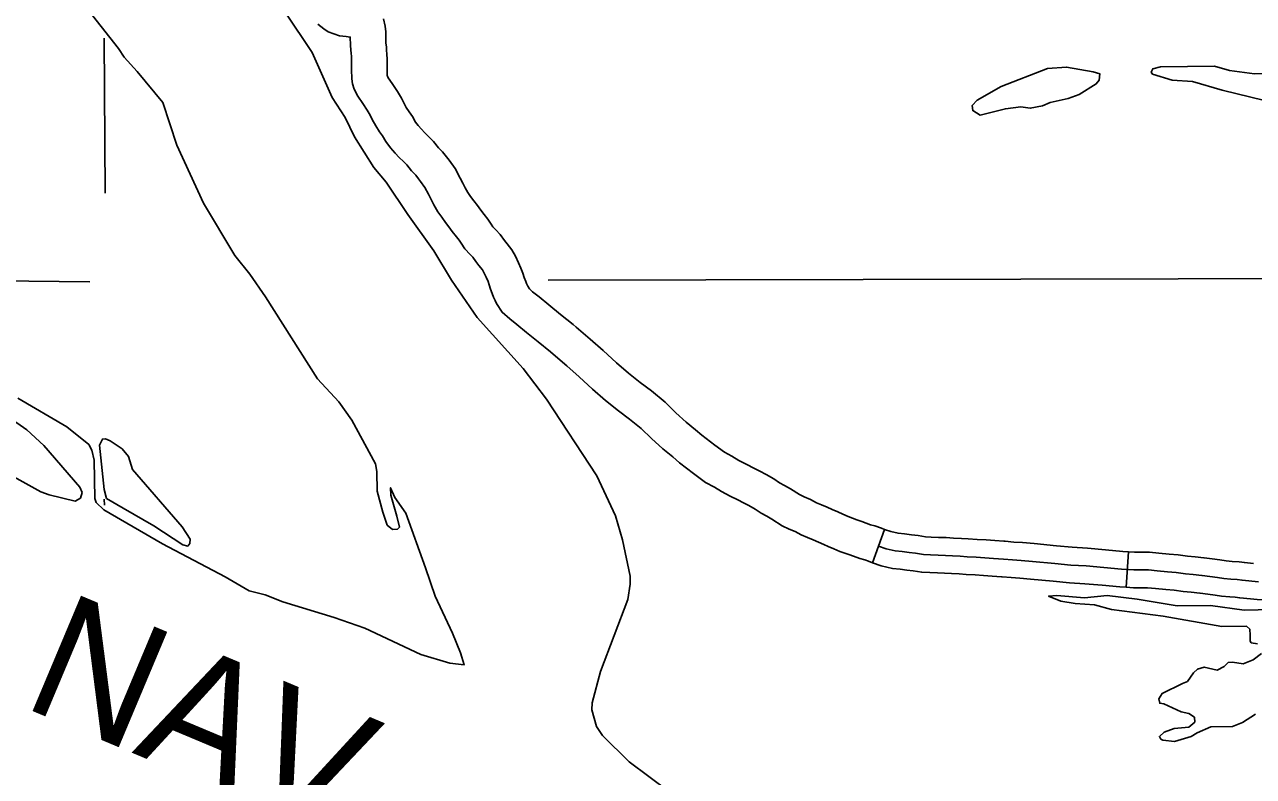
# Model space of a CAD drawing. Extents: x -19 to 366, y -4 to 359.
# Drawn here: x 162.109 to 163.091, y 178.594 to 179.195 of the extents above; entities that cross this region are included whole.
import ezdxf

# ---------------------------------------------------------------- set-up
doc = ezdxf.new("R2010")
doc.units = 0
for name, color, linetype in [('Level 30', 7, 'Continuous'), ('Level 35', 7, 'Continuous'), ('Level 45', 7, 'Continuous'), ('Level 46', 7, 'Continuous'), ('Level 5', 7, 'Continuous'), ('Level 60', 7, 'Continuous'), ('Level 9', 7, 'Continuous')]:
    doc.layers.add(name, color=color, linetype=linetype)

msp = doc.modelspace()

# ---------------------------------------------------------------- linework, layer by layer
at = {"layer": 'Level 35'}
for points in [[(162.92672, 179.15959), (162.88963, 179.14526), (162.8703, 179.13429), (162.86639, 179.13004), (162.86684, 179.12607), (162.87278, 179.12238), (162.89297, 179.12749), (162.90526, 179.12904), (162.91286, 179.12785), (162.92249, 179.12973), (162.9287, 179.1325)], [(162.92672, 179.15959), (162.94186, 179.16082), (162.96296, 179.15702), (162.9683, 179.15541), (162.968, 179.15047), (162.96559, 179.14739), (162.9519, 179.13899), (162.94324, 179.1358), (162.9287, 179.1325)], [(163.14872, 179.15583), (163.09206, 179.15537), (163.07211, 179.15805), (163.05992, 179.16143), (163.01691, 179.16103), (163.01068, 179.1594), (163.0094, 179.15672), (163.01057, 179.15504), (163.02619, 179.15039), (163.0425, 179.14935), (163.06612, 179.14238), (163.1, 179.13408), (163.11957, 179.1312), (163.13779, 179.12983), (163.15592, 179.13376), (163.16822, 179.13493), (163.21187, 179.13117)], [(162.16923, 178.85864), (162.17162, 178.86342), (162.17408, 178.86366), (162.17789, 178.86202), (162.18748, 178.85555), (162.19232, 178.84957), (162.19553, 178.839), (162.23536, 178.79323), (162.24159, 178.78348), (162.24146, 178.77987), (162.23979, 178.77794), (162.23579, 178.77882), (162.21279, 178.79415), (162.18829, 178.80813), (162.17489, 178.81605), (162.17287, 178.82322)], [(162.17287, 178.82322), (162.16923, 178.85864)], [(163.10616, 178.72717), (163.08381, 178.72658), (163.05683, 178.73045), (163.03011, 178.73016), (162.99837, 178.73547), (162.97425, 178.73845), (162.95609, 178.73641), (162.93407, 178.73848), (162.92745, 178.73798), (162.93719, 178.73379), (162.94878, 178.73211), (162.96415, 178.73087), (162.97785, 178.72732), (163.01888, 178.72199), (163.06584, 178.71373), (163.08554, 178.7139), (163.08824, 178.71148), (163.08851, 178.70674), (163.0884, 178.702), (163.08937, 178.70069), (163.09432, 178.69964)], [(163.09748, 178.69191), (163.09093, 178.68686)], [(163.09093, 178.68686), (163.08284, 178.68368), (163.07448, 178.68505), (163.07107, 178.6848), (163.06771, 178.6817), (163.06208, 178.67875), (163.0518, 178.68122), (163.04633, 178.67942), (163.04335, 178.6767), (163.03835, 178.66959), (163.0344, 178.668), (163.01824, 178.66012), (163.01547, 178.6559), (163.01628, 178.65231), (163.01952, 178.6518), (163.03346, 178.64541), (163.03955, 178.64419), (163.04396, 178.64105), (163.0444, 178.63726), (163.03954, 178.63319), (163.02781, 178.63203), (163.01971, 178.62922), (163.01598, 178.62574), (163.01715, 178.62367), (163.01887, 178.62276), (163.02818, 178.6216), (163.04138, 178.62582), (163.04606, 178.62875), (163.05697, 178.6335), (163.07441, 178.63382), (163.0825, 178.637), (163.09281, 178.64345)]]:
    msp.add_lwpolyline(points, dxfattribs=at)
at = {"layer": 'Level 45'}
for p, q in [((162.78693, 178.76445), (162.79633, 178.79126)), ((162.98951, 178.74499), (162.99134, 178.77334))]:
    msp.add_line(p, q, dxfattribs=at)
for points in [[(162.79633, 178.79126), (162.80149, 178.78945), (162.80719, 178.7882), (162.8123, 178.78772), (162.81799, 178.78691), (162.82323, 178.78629), (162.82917, 178.78529), (162.83379, 178.78506), (162.83962, 178.78486), (162.84576, 178.78466), (162.85144, 178.78431), (162.85778, 178.78398), (162.86335, 178.78358), (162.87035, 178.78323), (162.87759, 178.78279), (162.8845, 178.78224), (162.89169, 178.78178)], [(162.89169, 178.78178), (162.89267, 178.78172), (162.8996, 178.7811), (162.90664, 178.78068), (162.91585, 178.77984), (162.93382, 178.77804), (162.94635, 178.77693), (162.95857, 178.77616), (162.97294, 178.77498), (162.98676, 178.77364), (162.99134, 178.77334)], [(162.79163, 178.77785), (162.79761, 178.77575), (162.805, 178.77414), (162.81063, 178.77361), (162.81615, 178.77283), (162.82121, 178.77222), (162.82764, 178.77115), (162.83319, 178.77087), (162.83914, 178.77067), (162.84509, 178.77047), (162.85064, 178.77013), (162.8569, 178.76981), (162.86248, 178.7694), (162.86957, 178.76905), (162.87659, 178.76862), (162.88348, 178.76807), (162.89159, 178.76755), (162.89855, 178.76694), (162.90557, 178.76651), (162.9145, 178.7657), (162.93248, 178.7639), (162.94528, 178.76277), (162.95755, 178.76199), (162.97167, 178.76083), (162.98561, 178.75948), (162.99567, 178.75883), (162.99825, 178.75884), (163.00735, 178.7588), (163.01426, 178.75812), (163.02243, 178.75741), (163.02946, 178.75674), (163.03674, 178.75575), (163.04296, 178.75511), (163.04992, 178.75434), (163.05011, 178.75432), (163.05639, 178.75356), (163.0624, 178.75285), (163.06749, 178.75205), (163.07319, 178.75153), (163.07812, 178.7513), (163.08205, 178.75059), (163.09516, 178.74946)], [(162.99134, 178.77334), (162.99609, 178.77303), (162.99825, 178.77305), (163.00808, 178.773), (163.01557, 178.77226), (163.02372, 178.77156), (163.03109, 178.77085), (163.03841, 178.76986), (163.04447, 178.76924), (163.05147, 178.76846), (163.05173, 178.76843), (163.05807, 178.76766), (163.06433, 178.76692), (163.06924, 178.76616), (163.07418, 178.7657), (163.07972, 178.76544), (163.08392, 178.76469), (163.09112, 178.76407)], [(162.78693, 178.76445), (162.79373, 178.76206), (162.80282, 178.76008), (162.80897, 178.7595), (162.8143, 178.75874), (162.8192, 178.75816), (162.82611, 178.757), (162.83259, 178.75668), (162.83866, 178.75647), (162.84441, 178.75628), (162.84984, 178.75594), (162.85603, 178.75563), (162.86161, 178.75522), (162.86879, 178.75486), (162.8756, 178.75445), (162.88246, 178.7539), (162.88988, 178.75343)], [(162.88989, 178.75343), (162.89051, 178.75339), (162.8975, 178.75277), (162.9045, 178.75235), (162.91315, 178.75156), (162.93114, 178.74976), (162.9442, 178.7486), (162.95652, 178.74782), (162.9704, 178.74669), (162.98447, 178.74532), (162.98951, 178.74499)], [(162.98951, 178.74499), (162.99526, 178.74462), (162.99826, 178.74464), (163.00662, 178.74459), (163.01296, 178.74397), (163.02114, 178.74327), (163.02783, 178.74262), (163.03506, 178.74165), (163.04145, 178.74099), (163.04837, 178.74022), (163.0485, 178.74021), (163.0547, 178.73945), (163.06047, 178.73877), (163.06574, 178.73795), (163.0722, 178.73735), (163.07652, 178.73715), (163.08018, 178.73649), (163.08868, 178.73576)], [(163.08868, 178.73576), (163.09419, 178.73529), (163.10209, 178.73489), (163.10762, 178.73442), (163.11512, 178.73411), (163.12103, 178.73385), (163.12742, 178.73358), (163.13388, 178.73351), (163.13673, 178.73347), (163.14247, 178.73332), (163.14961, 178.7334), (163.15531, 178.73351), (163.16264, 178.73348), (163.16376, 178.73345), (163.18118, 178.73334), (163.18641, 178.73314), (163.18896, 178.73299)]]:
    msp.add_lwpolyline(points, dxfattribs=at)
at = {"layer": 'Level 46'}
for points in [[(162.34364, 179.19519), (162.34601, 179.19326), (162.34846, 179.19125), (162.35181, 179.18894), (162.36098, 179.18586), (162.36635, 179.18524), (162.36954, 179.18485), (162.36973, 179.1782), (162.37017, 179.17429), (162.37031, 179.1719), (162.37057, 179.16937), (162.3707, 179.16643), (162.37063, 179.16278), (162.37061, 179.15896), (162.37084, 179.15129), (162.37149, 179.14747), (162.37267, 179.14304), (162.37561, 179.13758), (162.37952, 179.1318), (162.38314, 179.12626), (162.38541, 179.12237), (162.38716, 179.11888), (162.39001, 179.11374), (162.39304, 179.10915), (162.39522, 179.10596), (162.39804, 179.10119), (162.4017, 179.09617), (162.4054, 179.09203), (162.40872, 179.08845), (162.41219, 179.08525), (162.41478, 179.08263), (162.41856, 179.0778), (162.42189, 179.07428), (162.42411, 179.07159), (162.42571, 179.06946), (162.42923, 179.06463), (162.43212, 179.05923), (162.43385, 179.05555), (162.43629, 179.05067), (162.4395, 179.04522)], [(162.39619, 179.19941), (162.39757, 179.19361), (162.39788, 179.18909), (162.39793, 179.18572), (162.3981, 179.18022), (162.39849, 179.17671), (162.39864, 179.17417), (162.39892, 179.17141), (162.39911, 179.16677), (162.39904, 179.16246), (162.39902, 179.15932), (162.39918, 179.1541), (162.39927, 179.15356), (162.39994, 179.15231), (162.40317, 179.14755), (162.40733, 179.14119), (162.41041, 179.13589), (162.41228, 179.13215), (162.41433, 179.12847), (162.41662, 179.12499), (162.41919, 179.12124), (162.4218, 179.11682), (162.42382, 179.11405), (162.42639, 179.11117), (162.42879, 179.10859), (162.43195, 179.10567), (162.43615, 179.10142), (162.4401, 179.09636), (162.44318, 179.09312), (162.44645, 179.08915), (162.44856, 179.08634), (162.45334, 179.07978), (162.45751, 179.072), (162.45942, 179.06794), (162.46127, 179.06423), (162.4634, 179.06061)], [(162.4634, 179.06061), (162.46565, 179.05741), (162.46834, 179.05381), (162.47125, 179.0501), (162.4738, 179.04641), (162.47668, 179.04286), (162.47946, 179.03933), (162.48223, 179.03529), (162.48359, 179.03303), (162.48592, 179.0307), (162.4894, 179.02695), (162.49286, 179.02227), (162.49489, 179.01949), (162.49858, 179.01483), (162.5016, 179.00975), (162.50404, 179.00441), (162.5059, 179.00016), (162.50748, 178.99608), (162.5086, 178.99259), (162.50976, 178.98952), (162.51039, 178.98772), (162.51107, 178.9863), (162.51141, 178.98555), (162.51274, 178.98353), (162.5153, 178.98127), (162.5206, 178.9771), (162.52834, 178.97072), (162.53768, 178.96308), (162.54755, 178.95508), (162.55013, 178.9529), (162.56127, 178.94344), (162.57163, 178.93424), (162.58226, 178.92435), (162.59178, 178.91602), (162.60112, 178.90855), (162.61017, 178.90194), (162.62107, 178.89299), (162.62975, 178.88446), (162.63792, 178.87707), (162.64551, 178.87087), (162.65057, 178.86645), (162.66095, 178.85856), (162.66854, 178.85288), (162.67441, 178.84979), (162.68014, 178.84644), (162.68628, 178.84313), (162.69199, 178.84027), (162.69672, 178.83785), (162.70185, 178.83521), (162.70804, 178.83157), (162.71257, 178.82857), (162.71653, 178.82645), (162.72125, 178.82361), (162.72842, 178.81913), (162.73211, 178.81735), (162.73739, 178.8151), (162.74204, 178.81259), (162.74598, 178.81093), (162.75065, 178.80889), (162.7547, 178.80713), (162.75903, 178.80538), (162.7632, 178.80349), (162.76747, 178.80157), (162.77073, 178.80012), (162.7744, 178.79897), (162.77824, 178.79763), (162.78533, 178.79501), (162.78872, 178.79411), (162.79403, 178.79235), (162.79633, 178.79126)], [(162.4395, 179.04522), (162.44264, 179.04074), (162.44577, 179.03655), (162.44838, 179.03322), (162.45106, 179.02935), (162.45448, 179.02513), (162.45657, 179.02248), (162.45831, 179.01995), (162.46104, 179.01539), (162.46549, 179.01096), (162.46749, 179.00881), (162.46996, 179.00545), (162.47227, 179.00229), (162.47513, 178.99868), (162.47639, 178.99655), (162.47811, 178.99279), (162.47965, 178.9893), (162.48068, 178.98663), (162.48176, 178.98323), (162.48306, 178.97981), (162.48409, 178.97685), (162.48533, 178.97428), (162.48646, 178.97179), (162.49108, 178.96476), (162.49709, 178.95944), (162.50279, 178.95496), (162.51031, 178.94877), (162.51975, 178.94105), (162.52944, 178.93319), (162.53177, 178.93122), (162.54264, 178.92199), (162.55252, 178.91321), (162.56323, 178.90326), (162.57354, 178.89423), (162.58386, 178.88598), (162.59276, 178.87947), (162.60207, 178.87183), (162.61026, 178.86379), (162.61938, 178.85552), (162.62718, 178.84916), (162.63262, 178.84441), (162.64385, 178.83588), (162.65331, 178.82879), (162.66063, 178.82494), (162.66622, 178.82167), (162.67317, 178.81792), (162.67915, 178.81493), (162.68375, 178.81257), (162.68814, 178.81031), (162.69299, 178.80746), (162.69798, 178.80416), (162.70249, 178.80174), (162.70641, 178.79939), (162.71468, 178.79422), (162.72036, 178.79148), (162.72506, 178.78947), (162.72975, 178.78694), (162.73478, 178.78482), (162.73932, 178.78284), (162.74371, 178.78093), (162.74782, 178.77927), (162.75148, 178.77761), (162.7559, 178.77561), (162.7607, 178.7735), (162.76545, 178.772), (162.76864, 178.77089), (162.77673, 178.7679), (162.7806, 178.76687), (162.78371, 178.76584), (162.78693, 178.76445)]]:
    msp.add_lwpolyline(points, dxfattribs=at)
at = {"layer": 'Level 5'}
for points in [[(162.17299, 179.18399), (162.1739, 179.05989)], [(162.16145, 178.98912), (161.99042, 178.99104)], [(163.15688, 178.99185), (162.52781, 178.99051)], [(162.17301, 178.81537), (162.17316, 178.81064)]]:
    msp.add_lwpolyline(points, dxfattribs=at)
at = {"layer": 'Level 60'}
for points in [[(168.79024, 2.24423), (168.56072, 10.86154), (168.3304, 19.47898), (168.09927, 28.09654), (167.86734, 36.71424), (167.63461, 45.33207), (167.40109, 53.95003), (167.16676, 62.56812), (166.93164, 71.18634), (166.69573, 79.80469), (166.45902, 88.42317), (166.22151, 97.04178), (165.98322, 105.66053), (165.74413, 114.27941), (165.50426, 122.89842), (165.26359, 131.51756), (165.02214, 140.13684), (164.7799, 148.75625), (164.53687, 157.3758), (164.29307, 165.99547), (164.04847, 174.61528), (163.8031, 183.23523), (163.55694, 191.85531), (163.31001, 200.47553), (163.06229, 209.09588), (162.8138, 217.71636), (162.56453, 226.33698), (162.31449, 234.95774), (162.06367, 243.57863), (161.81208, 252.19966), (161.55972, 260.82082), (161.30659, 269.44212), (161.05269, 278.06356), (160.79802, 286.68514), (160.54258, 295.30685), (160.28638, 303.9287), (160.02941, 312.55068), (159.77168, 321.1728), (159.51318, 329.79507), (159.25393, 338.41747), (158.99391, 347.04)], [(0, 172.2839), (7.1335, 172.2883), (14.26699, 172.30153), (21.40046, 172.32356), (28.53389, 172.35442), (35.66729, 172.39408), (42.80062, 172.44256), (49.9339, 172.49986), (57.06709, 172.56597), (64.2002, 172.6409), (71.33321, 172.72464), (78.46611, 172.81719), (85.59889, 172.91856), (92.73155, 173.02874), (99.86406, 173.14774), (106.99641, 173.27555), (114.12861, 173.41217), (121.26063, 173.5576), (128.39246, 173.71185), (135.5241, 173.87492), (142.65553, 174.04679), (149.78674, 174.22748), (156.91773, 174.41697), (164.04847, 174.61528), (171.17897, 174.82241), (178.3092, 175.03834), (185.43916, 175.26308), (192.56884, 175.49664), (199.69822, 175.739), (206.8273, 175.99017), (213.95607, 176.25015), (221.0845, 176.51895), (228.2126, 176.79655), (235.34035, 177.08295), (242.46774, 177.37817), (249.59476, 177.68219), (256.7214, 177.99502), (263.84765, 178.31666), (270.97349, 178.6471), (278.09893, 178.98634), (285.22393, 179.33439), (292.3485, 179.69125), (299.47263, 180.05691), (306.59629, 180.43137), (313.71949, 180.81463), (320.84221, 181.2067), (327.96444, 181.60757), (335.08617, 182.01724), (342.20739, 182.4357)]]:
    msp.add_spline(points, degree=3, dxfattribs=at)
at = {"layer": 'Level 9'}
for points in [[(162.21989, 179.1324), (162.19927, 179.15731), (162.18891, 179.16879), (162.18448, 179.17558), (162.16372, 179.20196)], [(162.35514, 179.13636), (162.33922, 179.17258), (162.31764, 179.20464)], [(162.35514, 179.13636), (162.36546, 179.12061), (162.37311, 179.105), (162.3885, 179.08061), (162.39837, 179.06883), (162.41568, 179.04296), (162.43646, 179.01393), (162.4505, 178.99047), (162.47091, 178.96067), (162.50781, 178.91997), (162.52642, 178.89545), (162.56652, 178.83394), (162.58146, 178.80215), (162.5871, 178.7829), (162.59309, 178.75397), (162.5932, 178.74734), (162.59133, 178.73516), (162.56938, 178.67765), (162.56279, 178.65267), (162.5627, 178.64698), (162.56634, 178.63377), (162.57101, 178.62645), (162.59241, 178.6054), (162.6237, 178.58206)], [(162.39568, 178.80505), (162.39104, 178.82185), (162.39077, 178.8376), (162.38971, 178.84365), (162.37073, 178.8786), (162.36044, 178.89321), (162.34345, 178.9115), (162.30177, 178.97715), (162.28933, 178.99514), (162.27732, 179.01029), (162.25235, 179.05196), (162.23108, 179.09844), (162.21989, 179.1324)], [(162.09838, 178.83459), (162.1223, 178.82136), (162.12898, 178.81882), (162.14991, 178.8137), (162.15404, 178.81624), (162.15529, 178.82082), (162.15351, 178.82496), (162.12489, 178.8584), (162.11122, 178.87087), (162.07728, 178.89416)], [(162.10415, 178.89617), (162.14321, 178.87334), (162.1607, 178.85905), (162.16324, 178.85454), (162.16508, 178.84661), (162.1656, 178.81607), (162.16661, 178.81286), (162.17277, 178.8069), (162.21967, 178.77967), (162.26959, 178.75325), (162.28873, 178.74221), (162.30148, 178.73884), (162.31561, 178.73321), (162.35675, 178.72086), (162.38135, 178.71239), (162.42606, 178.69119), (162.44911, 178.68439), (162.4605, 178.68289), (162.45769, 178.69252), (162.45116, 178.70834), (162.43739, 178.73788), (162.4298, 178.76051), (162.41389, 178.80424), (162.40515, 178.81679), (162.40179, 178.82451), (162.40208, 178.81864), (162.40692, 178.80184), (162.40896, 178.79315), (162.40729, 178.79141), (162.40331, 178.79115), (162.39908, 178.79468), (162.39568, 178.80505)]]:
    msp.add_lwpolyline(points, dxfattribs=at)

# ---------------------------------------------------------------- texts
at = {"layer": 'Level 30'}
msp.add_text('NAV.', height=0.1, rotation=337.21548, dxfattribs=at).set_placement((162.10566, 178.6503))

doc.saveas('drawing.dxf')
